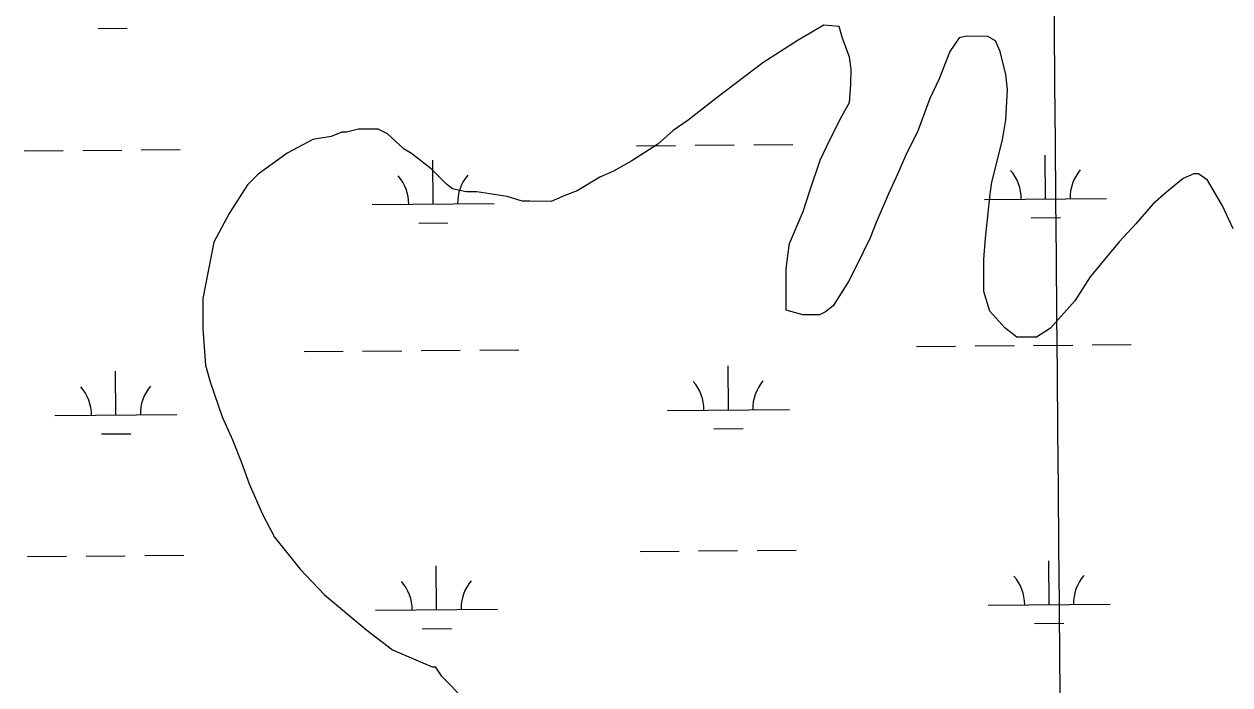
# Model space of a CAD drawing. Extents: x 3567028 to 3605064, y 510945 to 536587.
# Drawn here: x 3596643 to 3597631, y 531892 to 532434 of the extents above; entities that cross this region are included whole.
import ezdxf

# ---------------------------------------------------------------- set-up
doc = ezdxf.new("R2010")
doc.units = 0
for name, color, linetype in [('V-GRID-MAJR', 7, 'Continuous'), ('V-SITE-VEGE', 7, 'Continuous'), ('V-WETL-SWMP', 7, 'Continuous')]:
    doc.layers.add(name, color=color, linetype=linetype)

msp = doc.modelspace()

# ---------------------------------------------------------------- linework, layer by layer
at = {"layer": 'V-GRID-MAJR'}
msp.add_spline([(3597625.66, 516571.685), (3597572.785, 522630.495), (3597519.892, 528691.237), (3597467, 534751.992), (3597466.983, 534753.91)], degree=3, dxfattribs=at)
at = {"layer": 'V-SITE-VEGE'}
for p, q in [((3597298.523, 532433.0319999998), (3597277.302, 532420.6829999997)), ((3597310.965, 532431.732), (3597298.523, 532433.0319999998)), ((3597313.414, 532423.005), (3597310.965, 532431.732)), ((3597319.565, 532406.7929999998), (3597313.414, 532423.005)), ((3597409.267, 532422.5629999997), (3597401.7490000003, 532411.393)), ((3597415.497, 532423.7769999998), (3597409.267, 532422.5629999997)), ((3597432.923, 532423.6969999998), (3597415.497, 532423.7769999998)), ((3597439.131, 532419.933), (3597432.923, 532423.6969999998)), ((3597277.302, 532420.6829999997), (3597248.585, 532402.1419999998)), ((3597401.7490000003, 532411.393), (3597397.964, 532401.452)), ((3597442.826, 532411.2029999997), (3597439.131, 532419.933)), ((3597447.718, 532392.506), (3597442.826, 532411.2029999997)), ((3597248.585, 532402.142), (3597211.109, 532373.685)), ((3597320.7630000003, 532396.83), (3597319.565, 532406.7929999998)), ((3597397.964, 532401.452), (3597392.9280000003, 532389.0269999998)), ((3597320.705, 532384.382), (3597320.7630000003, 532396.83)), ((3597448.904, 532380.052), (3597447.718, 532392.506)), ((3597319.3910000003, 532369.45), (3597320.705, 532384.382)), ((3597392.9280000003, 532389.0269999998), (3597385.383, 532372.878)), ((3597211.109, 532373.685), (3597198.614, 532363.7829999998)), ((3597385.383, 532372.878), (3597375.299, 532345.5380000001)), ((3597447.544, 532355.161), (3597448.904, 532380.052)), ((3597198.614, 532363.7829999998), (3597187.37, 532355.122)), ((3597313.115, 532358.274), (3597319.3910000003, 532369.45)), ((3597187.37, 532355.122), (3597174.882, 532346.465)), ((3597303.0640000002, 532338.402), (3597313.115, 532358.274)), ((3597444.98, 532338.9899999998), (3597447.544, 532355.161)), ((3596903.497, 532345.2319999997), (3596894.7660000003, 532341.54)), ((3596907.231, 532345.2159999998), (3596903.497, 532345.2319999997)), ((3596917.2, 532347.659), (3596907.231, 532345.216)), ((3596933.383, 532347.583), (3596917.2, 532347.659)), ((3596940.836, 532343.8149999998), (3596933.383, 532347.583)), ((3596954.472, 532331.3039999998), (3596940.836, 532343.8149999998)), ((3597174.882, 532346.465), (3597162.381, 532335.3200000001)), ((3597375.299, 532345.5380000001), (3597366.505, 532328.1499999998)), ((3596879.816, 532339.117), (3596858.603, 532328.013)), ((3596894.7660000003, 532341.54), (3596879.816, 532339.117)), ((3597162.381, 532335.3200000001), (3597141.1550000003, 532321.725)), ((3597295.519, 532322.256), (3597303.0640000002, 532338.402)), ((3597436.1040000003, 532304.1759999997), (3597444.98, 532338.9899999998)), ((3596858.603, 532328.013), (3596848.609, 532320.591)), ((3596960.677, 532327.54), (3596954.472, 532331.3039999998)), ((3596976.8030000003, 532315.0160000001), (3596960.677, 532327.54)), ((3597286.684, 532296.154), (3597295.519, 532322.256)), ((3597366.505, 532328.1499999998), (3597357.698, 532308.2739999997)), ((3596848.609, 532320.591), (3596834.8710000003, 532310.6950000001)), ((3596989.194, 532302.511), (3596976.8030000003, 532315.0160000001)), ((3597126.174, 532313.081), (3597114.951, 532308.1529999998)), ((3597141.1550000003, 532321.725), (3597126.174, 532313.081)), ((3596834.8710000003, 532310.6950000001), (3596826.115, 532302.0219999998)), ((3596994.156, 532298.7529999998), (3596989.194, 532302.511)), ((3597114.951, 532308.1529999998), (3597096.2260000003, 532297.0349999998)), ((3597357.698, 532308.2739999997), (3597351.409, 532294.6099999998)), ((3597434.8140000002, 532294.223), (3597436.1040000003, 532304.1759999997)), ((3597592.971, 532307.1849999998), (3597579.2260000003, 532296.0430000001)), ((3597601.701, 532310.877), (3597592.971, 532307.185)), ((3597605.437, 532310.861), (3597601.701, 532310.877)), ((3597612.883, 532305.8470000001), (3597605.437, 532310.861)), ((3597625.233, 532284.628), (3597612.883, 532305.8470000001)), ((3596826.115, 532302.0219999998), (3596811.069, 532278.439)), ((3597005.348, 532296.211), (3596994.156, 532298.7529999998)), ((3597014.062, 532296.1730000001), (3597005.348, 532296.211)), ((3597038.9420000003, 532292.322), (3597014.062, 532296.1730000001)), ((3597086.25, 532293.346), (3597075.023, 532288.421)), ((3597096.2260000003, 532297.0349999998), (3597086.25, 532293.3459999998)), ((3597281.632, 532279.9929999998), (3597286.684, 532296.154)), ((3597351.409, 532294.6099999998), (3597341.343, 532271.005)), ((3597430.91, 532258.1389999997), (3597434.8140000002, 532294.223)), ((3597579.2260000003, 532296.0430000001), (3597567.977, 532286.1369999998)), ((3597051.373, 532288.5289999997), (3597038.9420000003, 532292.322)), ((3597057.597, 532288.5009999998), (3597051.373, 532288.5289999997)), ((3597075.023, 532288.4209999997), (3597057.597, 532288.5009999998)), ((3597567.977, 532286.1369999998), (3597554.208, 532270.02)), ((3597633.861, 532265.915), (3597625.233, 532284.628)), ((3596811.069, 532278.439), (3596798.5100000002, 532254.8439999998)), ((3597270.306, 532253.9059999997), (3597281.632, 532279.9929999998)), ((3597341.343, 532271.005), (3597336.307, 532258.577)), ((3597554.208, 532270.02), (3597540.446, 532255.143)), ((3596798.5100000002, 532254.8439999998), (3596789.583, 532208.8249999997)), ((3597269.018, 532243.953), (3597270.306, 532253.9059999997)), ((3597336.307, 532258.577), (3597324.994, 532234.9779999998)), ((3597429.5870000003, 532240.719), (3597430.91, 532258.1389999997)), ((3597540.446, 532255.143), (3597516.662, 532226.6219999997)), ((3597267.719, 532232.7539999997), (3597269.018, 532243.953)), ((3597324.994, 532234.9779999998), (3597318.711, 532222.5589999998)), ((3597429.466, 532214.576), (3597429.5870000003, 532240.719)), ((3597267.5640000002, 532199.1439999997), (3597267.719, 532232.7539999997)), ((3597516.662, 532226.6219999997), (3597504.12, 532206.7629999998)), ((3597318.711, 532222.5589999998), (3597306.171, 532202.7)), ((3597434.369, 532198.3699999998), (3597429.466, 532214.576)), ((3596789.583, 532208.8249999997), (3596789.468, 532183.93)), ((3597504.12, 532206.7629999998), (3597484.1010000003, 532184.4479999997)), ((3597281.238, 532195.3449999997), (3597267.5640000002, 532199.1439999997)), ((3597294.929, 532195.2819999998), (3597281.238, 532195.3449999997)), ((3597299.9220000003, 532197.75), (3597294.929, 532195.2819999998)), ((3597306.171, 532202.7), (3597299.9220000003, 532197.75)), ((3597446.756, 532184.6199999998), (3597434.369, 532198.3699999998)), ((3596789.468, 532183.93), (3596791.8200000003, 532154.0409999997)), ((3597456.6780000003, 532177.1059999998), (3597446.756, 532184.6199999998)), ((3597484.1010000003, 532184.4479999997), (3597472.862, 532177.03)), ((3597472.862, 532177.03), (3597456.6780000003, 532177.1059999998)), ((3596791.8200000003, 532154.0409999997), (3596795.49, 532140.332)), ((3596795.49, 532140.332), (3596805.316, 532111.654)), ((3596805.316, 532111.654), (3596813.944, 532092.941)), ((3596813.944, 532092.941), (3596821.325, 532074.235)), ((3596821.325, 532074.235), (3596827.469, 532056.7779999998)), ((3596827.469, 532056.7779999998), (3596838.555, 532031.831)), ((3596838.555, 532031.831), (3596848.43, 532013.11)), ((3596848.43, 532013.11), (3596869.472, 531986.873)), ((3596869.472, 531986.873), (3596889.29, 531965.6169999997)), ((3596889.29, 531965.6169999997), (3596924.014, 531936.824)), ((3596924.014, 531936.824), (3596945.1, 531920.5449999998)), ((3596945.1, 531920.5449999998), (3596977.399, 531906.6999999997)), ((3596977.399, 531906.6999999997), (3596979.892, 531906.6879999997)), ((3596979.892, 531906.6879999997), (3596984.8370000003, 531899.196)), ((3596984.8370000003, 531899.196), (3596991.0330000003, 531892.9439999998)), ((3596991.0330000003, 531892.9439999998), (3596998.467, 531885.4400000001))]:
    msp.add_line(p, q, dxfattribs=at)
at = {"layer": 'V-WETL-SWMP'}
for p, q in [((3596703.6830717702, 532430.3030503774), (3596727.682193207, 532430.5055122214)), ((3597145.0107657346, 532334.0217471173), (3597177.009594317, 532334.2916962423)), ((3597193.009008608, 532334.426670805), (3597225.00783719, 532334.6966199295)), ((3597241.007251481, 532334.8315944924), (3597273.006080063, 532335.101543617)), ((3596643.121138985, 532329.7876963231), (3596675.1199675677, 532330.0576454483)), ((3596691.119381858, 532330.1926200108), (3596723.11821044, 532330.4625691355)), ((3596739.1176247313, 532330.5975436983), (3596771.1164533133, 532330.8674928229)), ((3596978.344662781, 532286.1841180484), (3596978.0408908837, 532322.1827938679)), ((3597480.2342895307, 532290.4181688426), (3597479.9305176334, 532326.4168446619)), ((3596928.3464931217, 532285.7623225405), (3597028.3428324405, 532286.6059135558)), ((3597430.236119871, 532289.9963733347), (3597530.23245919, 532290.83996435)), ((3597468.3649372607, 532274.8865055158), (3597492.3640586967, 532275.0889673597)), ((3596966.475310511, 532270.6524547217), (3596990.474431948, 532270.8549165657)), ((3596872.5177460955, 532165.2162082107), (3596904.5165746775, 532165.4861573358)), ((3596920.515988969, 532165.6211318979), (3596952.514817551, 532165.8910810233)), ((3596968.514231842, 532166.0260555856), (3597000.513060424, 532166.2960047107)), ((3597016.512474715, 532166.430979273), (3597048.5113032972, 532166.7009283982)), ((3597374.407372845, 532169.4502590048), (3597406.406201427, 532169.7202081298)), ((3597422.405615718, 532169.8551826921), (3597454.4044443, 532170.1251318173)), ((3597470.4038585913, 532170.2601063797), (3597502.4026871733, 532170.5300555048)), ((3597518.4021014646, 532170.6650300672), (3597550.4009300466, 532170.9349791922)), ((3596718.3595717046, 532113.1719504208), (3596718.0557998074, 532149.1706262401)), ((3597220.249198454, 532117.406001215), (3597219.9454265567, 532153.4046770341)), ((3597170.2510287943, 532116.9842057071), (3597270.2473681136, 532117.8277967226)), ((3596668.3614020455, 532112.7501549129), (3596768.3577413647, 532113.5937459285)), ((3596706.4902194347, 532097.6402870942), (3596730.489340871, 532097.8427489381)), ((3597208.3798461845, 532101.8743378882), (3597232.378967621, 532102.0767997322)), ((3596645.9282866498, 531997.1249330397), (3596677.927115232, 531997.3948821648)), ((3596693.926529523, 531997.5298567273), (3596725.925358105, 531997.799805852)), ((3596741.924772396, 531997.9347804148), (3596773.9236009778, 531998.2047295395)), ((3597147.8179133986, 532001.3589838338), (3597179.8167419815, 532001.6289329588)), ((3597195.816156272, 532001.7639075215), (3597227.8149848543, 532002.033856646)), ((3597243.814399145, 532002.168831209), (3597275.8132277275, 532002.4387803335)), ((3596981.151810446, 531953.5213547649), (3596980.8480385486, 531989.5200305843)), ((3597483.0414371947, 531957.7554055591), (3597482.7376652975, 531993.7540813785)), ((3597433.043267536, 531957.3336100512), (3597533.0396068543, 531958.1772010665)), ((3596931.153640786, 531953.099559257), (3597031.149980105, 531953.9431502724)), ((3596969.282458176, 531937.9896914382), (3596993.281579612, 531938.1921532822)), ((3597471.172084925, 531942.2237422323), (3597495.1712063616, 531942.4262040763))]:
    msp.add_line(p, q, dxfattribs=at)
for centre, radius, start, end in [((3597424.9893692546, 532290.4269301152), 35.24628790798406, 359.71152835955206, 41.25518669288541), ((3597535.4711969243, 532291.3589790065), 35.24628790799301, 139.71152511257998, 181.2551834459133), ((3596923.0997425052, 532286.192879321), 35.24628790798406, 359.71152835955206, 41.25518669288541), ((3597033.5815701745, 532287.1249282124), 35.24628790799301, 139.71152511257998, 181.2551834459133), ((3596663.1146514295, 532113.1807116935), 35.24628790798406, 359.71152835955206, 41.25518669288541), ((3596773.5964790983, 532114.1127605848), 35.24628790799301, 139.71152511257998, 181.2551834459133), ((3597165.0042781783, 532117.4147624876), 35.24628790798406, 359.71152835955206, 41.25518669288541), ((3597275.4861058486, 532118.346811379), 35.24628790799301, 139.71152511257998, 181.2551834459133), ((3596925.9068901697, 531953.5301160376), 35.24628790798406, 359.71152835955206, 41.25518669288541), ((3597036.3887178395, 531954.4621649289), 35.24628790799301, 139.71152511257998, 181.2551834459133), ((3597427.796516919, 531957.7641668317), 35.24628790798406, 359.71152835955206, 41.25518669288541), ((3597538.278344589, 531958.6962157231), 35.24628790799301, 139.71152511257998, 181.2551834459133)]:
    msp.add_arc(centre, radius, start, end, dxfattribs=at)

doc.saveas('drawing.dxf')
